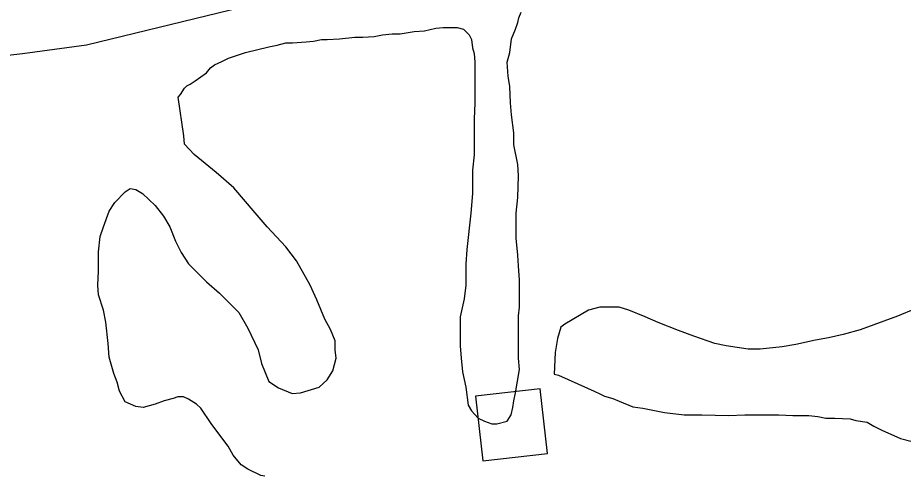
# Model space of a CAD drawing. Extents: x 3263578 to 3301413, y 764927 to 798602.
# Drawn here: x 3295760 to 3296303, y 790242 to 790524 of the extents above; entities that cross this region are included whole.
import ezdxf

# ---------------------------------------------------------------- set-up
doc = ezdxf.new("R2010")
doc.units = 0
for name, color, linetype in [('V-BLDG-OTLN', 7, 'Continuous'), ('V-ROAD-CNTR', 7, 'Continuous'), ('V-SITE-VEGE', 7, 'Continuous')]:
    doc.layers.add(name, color=color, linetype=linetype)

msp = doc.modelspace()

# ---------------------------------------------------------------- linework, layer by layer
at = {"layer": 'V-BLDG-OTLN'}
msp.add_lwpolyline([(3296040.71, 790291.64), (3296045.15, 790251.88), (3296084.91, 790256.33), (3296080.46, 790296.08)], close=True, dxfattribs=at)
at = {"layer": 'V-ROAD-CNTR'}
msp.add_lwpolyline([(3295723.23, 790497.75), (3295762.45, 790502.19), (3295801.86, 790507.43), (3296657.28, 790715.89), (3296842.85, 790751.61)], dxfattribs=at)
at = {"layer": 'V-SITE-VEGE'}
for p, q in [((3296067.2, 790524.14), (3296068.69, 790527.62)), ((3296066.7, 790521.15), (3296067.2, 790524.14)), ((3296009.44, 790516.18), (3296016.41, 790517.68)), ((3296016.41, 790517.68), (3296020.89, 790518.17)), ((3296020.89, 790518.17), (3296029.35, 790518.17)), ((3296029.35, 790518.17), (3296033.34, 790517.18)), ((3296033.34, 790517.18), (3296036.82, 790513.69)), ((3296062.71, 790511.19), (3296065.21, 790517.17)), ((3296065.21, 790517.17), (3296066.7, 790521.15)), ((3295949.68, 790510.72), (3295957.15, 790511.22)), ((3295957.15, 790511.22), (3295966.61, 790512.21)), ((3295966.61, 790512.21), (3295971.59, 790512.21)), ((3295971.59, 790512.21), (3295978.56, 790512.71)), ((3295978.56, 790512.71), (3295983.54, 790513.7)), ((3295983.54, 790513.7), (3295989.52, 790514.2)), ((3295989.52, 790514.2), (3295994.5, 790514.19)), ((3295994.5, 790514.19), (3296002.96, 790515.69)), ((3296002.96, 790515.69), (3296009.44, 790516.18)), ((3296036.82, 790513.69), (3296038.31, 790510.7)), ((3296061.72, 790502.73), (3296062.71, 790511.19)), ((3295899.39, 790502.77), (3295913.83, 790506.25)), ((3295913.83, 790506.25), (3295918.81, 790507.24)), ((3295918.81, 790507.24), (3295924.29, 790508.73)), ((3295924.29, 790508.73), (3295928.27, 790508.73)), ((3295928.27, 790508.73), (3295936.74, 790509.23)), ((3295936.74, 790509.23), (3295941.22, 790509.73)), ((3295941.22, 790509.73), (3295946.2, 790510.72)), ((3295946.2, 790510.72), (3295949.68, 790510.72)), ((3296038.31, 790510.7), (3296038.81, 790505.72)), ((3296038.81, 790505.72), (3296039.81, 790502.23)), ((3295888.93, 790499.28), (3295899.39, 790502.77)), ((3296039.81, 790502.23), (3296040.3, 790496.76)), ((3296060.22, 790496.75), (3296061.72, 790502.73)), ((3295877.98, 790493.31), (3295880.46, 790495.3)), ((3295880.46, 790495.3), (3295884.95, 790497.29)), ((3295884.95, 790497.29), (3295888.93, 790499.28)), ((3296040.3, 790496.76), (3296040.3, 790471.86)), ((3296060.72, 790488.29), (3296060.22, 790496.75)), ((3295868.51, 790485.34), (3295875.49, 790490.32)), ((3295875.49, 790490.32), (3295877.98, 790493.31)), ((3295865.52, 790483.35), (3295868.51, 790485.34)), ((3296061.71, 790481.82), (3296060.72, 790488.29)), ((3295859.55, 790476.88), (3295862.04, 790480.86)), ((3295862.04, 790480.86), (3295863.54, 790482.36)), ((3295863.54, 790482.36), (3295865.52, 790483.35)), ((3296062.21, 790471.85), (3296061.71, 790481.82)), ((3295858.05, 790475.39), (3295859.55, 790476.88)), ((3295861.54, 790451.49), (3295858.05, 790475.39)), ((3296040.3, 790471.86), (3296039.8, 790461.9)), ((3296062.7, 790464.39), (3296062.21, 790471.85)), ((3296064.19, 790453.43), (3296062.7, 790464.39)), ((3296039.8, 790461.9), (3296039.79, 790439.99)), ((3295862.03, 790446.51), (3295861.54, 790451.49)), ((3296064.19, 790445.96), (3296064.19, 790453.43)), ((3295868, 790440.03), (3295862.03, 790446.51)), ((3296066.68, 790434.01), (3296064.19, 790445.96)), ((3295881.45, 790429.08), (3295868, 790440.03)), ((3296039.79, 790439.99), (3296038.79, 790430.53)), ((3296038.79, 790430.53), (3296038.79, 790416.09)), ((3296067.18, 790427.04), (3296066.68, 790434.01)), ((3295892.4, 790419.61), (3295881.45, 790429.08)), ((3296066.68, 790413.6), (3296067.18, 790427.04)), ((3295825.68, 790417.14), (3295828.66, 790419.12)), ((3295828.66, 790419.12), (3295832.15, 790418.63)), ((3295905.34, 790404.17), (3295892.4, 790419.61)), ((3295819.2, 790410.67), (3295825.68, 790417.14)), ((3295832.15, 790418.63), (3295836.13, 790416.14)), ((3295836.13, 790416.14), (3295844.1, 790408.67)), ((3296038.79, 790416.09), (3296037.79, 790404.14)), ((3296065.68, 790404.14), (3296066.68, 790413.6)), ((3295815.72, 790405.19), (3295819.2, 790410.67)), ((3295844.1, 790408.67), (3295849.08, 790402.2)), ((3295812.23, 790395.73), (3295815.72, 790405.19)), ((3295912.81, 790395.71), (3295905.34, 790404.17)), ((3296037.79, 790404.14), (3296035.3, 790381.73)), ((3296065.67, 790388.7), (3296065.68, 790404.14)), ((3295849.08, 790402.2), (3295853.06, 790395.72)), ((3295810.23, 790389.75), (3295812.23, 790395.73)), ((3295853.06, 790395.72), (3295856.54, 790386.76)), ((3295924.26, 790383.26), (3295912.81, 790395.71)), ((3295809.24, 790380.29), (3295810.23, 790389.75)), ((3295856.54, 790386.76), (3295860.02, 790379.78)), ((3296066.67, 790378.24), (3296065.67, 790388.7)), ((3295930.73, 790374.79), (3295924.26, 790383.26)), ((3296035.3, 790381.73), (3296034.8, 790372.77)), ((3295809.23, 790368.34), (3295809.24, 790380.29)), ((3295860.02, 790379.78), (3295864.5, 790372.81)), ((3296067.16, 790371.77), (3296066.67, 790378.24)), ((3295864.5, 790372.81), (3295875.46, 790361.85)), ((3295939.19, 790359.85), (3295930.73, 790374.79)), ((3296034.8, 790372.77), (3296034.79, 790359.83)), ((3296067.66, 790362.81), (3296067.16, 790371.77)), ((3295808.73, 790359.88), (3295809.23, 790368.34)), ((3295809.23, 790353.9), (3295808.73, 790359.88)), ((3295875.46, 790361.85), (3295883.42, 790354.88)), ((3295943.17, 790350.88), (3295939.19, 790359.85)), ((3296034.79, 790359.83), (3296033.8, 790351.36)), ((3296067.66, 790346.38), (3296067.66, 790362.81)), ((3295812.22, 790344.44), (3295809.23, 790353.9)), ((3295883.42, 790354.88), (3295895.37, 790342.93)), ((3295948.15, 790338.93), (3295943.17, 790350.88)), ((3296033.8, 790351.36), (3296031.31, 790340.41)), ((3295813.71, 790336.97), (3295812.22, 790344.44)), ((3295895.37, 790342.93), (3295900.85, 790333.47)), ((3296067.16, 790340.9), (3296067.66, 790346.38)), ((3295951.63, 790332.46), (3295948.15, 790338.93)), ((3296031.31, 790340.41), (3296031.3, 790322.48)), ((3296067.15, 790315.01), (3296067.16, 790340.9)), ((3295815.2, 790324.03), (3295813.71, 790336.97)), ((3295900.85, 790333.47), (3295907.31, 790320.02)), ((3295954.62, 790325.49), (3295951.63, 790332.46)), ((3295815.69, 790315.56), (3295815.2, 790324.03)), ((3295954.62, 790320.01), (3295954.62, 790325.49)), ((3296031.3, 790322.48), (3296031.8, 790315.01)), ((3295818.68, 790305.6), (3295815.69, 790315.56)), ((3295907.31, 790320.02), (3295909.31, 790311.56)), ((3295955.12, 790315.03), (3295954.62, 790320.01)), ((3295909.31, 790311.56), (3295913.78, 790300.6)), ((3295953.12, 790307.07), (3295955.12, 790315.03)), ((3296031.8, 790315.01), (3296032.79, 790306.55)), ((3296067.65, 790308.04), (3296067.15, 790315.01)), ((3295820.67, 790300.12), (3295818.68, 790305.6)), ((3295949.64, 790301.59), (3295953.12, 790307.07)), ((3296032.79, 790306.55), (3296034.78, 790297.09)), ((3296065.15, 790293.59), (3296067.65, 790308.04)), ((3295822.16, 790294.65), (3295820.67, 790300.12)), ((3295913.78, 790300.6), (3295919.76, 790296.62)), ((3295944.66, 790297.11), (3295949.64, 790301.59)), ((3295825.65, 790288.17), (3295822.16, 790294.65)), ((3295919.76, 790296.62), (3295928.22, 790293.13)), ((3295933.2, 790293.62), (3295944.66, 790297.11)), ((3296034.78, 790297.09), (3296036.27, 790286.13)), ((3295849.55, 790288.67), (3295844.07, 790286.67)), ((3295855.02, 790290.16), (3295849.55, 790288.67)), ((3295858.01, 790291.15), (3295855.02, 790290.16)), ((3295861.5, 790291.15), (3295858.01, 790291.15)), ((3295864.49, 790289.66), (3295861.5, 790291.15)), ((3295869.47, 790286.67), (3295864.49, 790289.66)), ((3295928.22, 790293.13), (3295933.2, 790293.62)), ((3296063.66, 790284.63), (3296064.16, 790288.62)), ((3296064.16, 790288.62), (3296065.15, 790293.59)), ((3295832.12, 790285.18), (3295825.65, 790288.17)), ((3295836.6, 790284.69), (3295832.12, 790285.18)), ((3295844.07, 790286.67), (3295836.6, 790284.69)), ((3295871.95, 790284.18), (3295869.47, 790286.67)), ((3295878.43, 790274.72), (3295871.95, 790284.18)), ((3296036.27, 790286.13), (3296038.26, 790282.65)), ((3296062.66, 790280.15), (3296063.66, 790284.63)), ((3296038.26, 790282.65), (3296042.25, 790278.16)), ((3296042.25, 790278.16), (3296046.23, 790276.17)), ((3296060.17, 790276.17), (3296062.66, 790280.15)), ((3295882.41, 790269.24), (3295878.43, 790274.72)), ((3296046.23, 790276.17), (3296050.71, 790274.68)), ((3296050.71, 790274.68), (3296053.7, 790274.68)), ((3296053.7, 790274.68), (3296060.17, 790276.17)), ((3295888.88, 790260.77), (3295882.41, 790269.24)), ((3295891.87, 790255.29), (3295888.88, 790260.77)), ((3295896.84, 790249.32), (3295891.87, 790255.29)), ((3295900.83, 790246.83), (3295896.84, 790249.32)), ((3295908.79, 790242.84), (3295900.83, 790246.83)), ((3295911.28, 790242.34), (3295908.79, 790242.84))]:
    msp.add_line(p, q, dxfattribs=at)
msp.add_lwpolyline([(3296310.65, 790345.33), (3296299.69, 790340.85), (3296276.78, 790332.39), (3296266.33, 790329.4), (3296257.36, 790327.41), (3296249.4, 790325.92), (3296237.45, 790323.44), (3296228.98, 790321.94), (3296215.54, 790320.45), (3296208.07, 790320.45), (3296194.62, 790322.45), (3296187.65, 790323.94), (3296174.71, 790328.43), (3296165.25, 790331.91), (3296152.8, 790336.9), (3296144.83, 790340.38), (3296134.88, 790344.37), (3296128.9, 790346.36), (3296116.95, 790346.36), (3296109.98, 790344.37), (3296095.54, 790335.91), (3296093.05, 790333.92), (3296091.05, 790326.95), (3296089.56, 790318.49), (3296089.06, 790305.04), (3296091.55, 790304.54), (3296109.47, 790296.57), (3296113.45, 790294.58), (3296116.94, 790293.08), (3296119.93, 790291.59), (3296124.9, 790290.09), (3296128.89, 790288.6), (3296137.35, 790285.11), (3296143.33, 790284.12), (3296156.77, 790281.62), (3296168.72, 790280.13), (3296179.68, 790280.13), (3296196.11, 790279.62), (3296206.07, 790280.12), (3296226.98, 790280.11), (3296235.44, 790279.62), (3296245.4, 790279.61), (3296250.88, 790279.11), (3296255.86, 790278.12), (3296261.33, 790278.11), (3296270.8, 790277.61), (3296274.28, 790276.62), (3296281.25, 790275.62), (3296285.24, 790273.13), (3296290.21, 790270.64), (3296301.67, 790265.66), (3296315.11, 790262.17)], dxfattribs=at)

doc.saveas('drawing.dxf')
